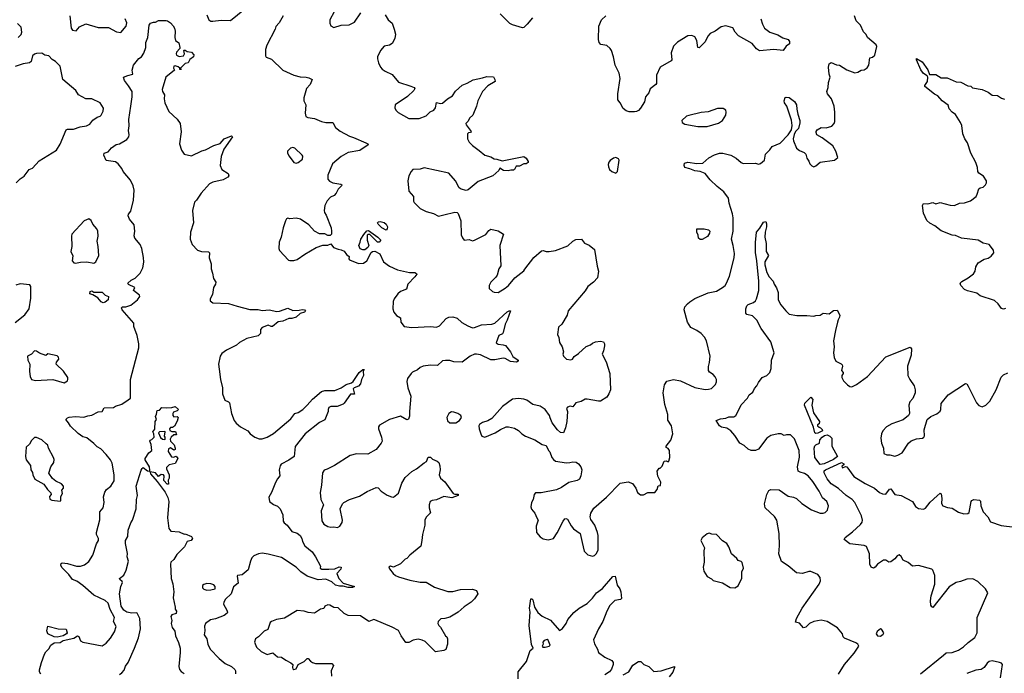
# Model space of a CAD drawing. Extents: x 1921360 to 2014538, y 768294 to 907744.
# Tile 344 of 412: x 1942740 to 1952342, y 891669 to 898047. Entities that reach past the tile are written whole.
import ezdxf

# ---------------------------------------------------------------- set-up
doc = ezdxf.new("R2010")
doc.units = 0

msp = doc.modelspace()

# ---------------------------------------------------------------- linework, layer by layer
at = {"layer": '0CON10XD'}
for points in [[(1944564.3, 898095), (1944586.2, 898045), (1944605, 898034.2), (1944625, 898032.5), (1944705, 898041.2), (1944795, 898038), (1944931.2, 898148.8)], [(1945808, 898125), (1945766.2, 898045), (1945763.6, 898013.6), (1945776.1, 897986.1), (1945805, 897971.2), (1945875, 897994.3), (1945952.6, 897997.4), (1946005, 898024.2), (1946065.9, 898114.1)], [(1942945, 891661.2), (1942932.9, 891685), (1942932.5, 891705), (1942952.5, 891775), (1942983.4, 891856.6), (1942995, 891880), (1943025, 891910), (1943043.8, 891945), (1943075, 891967.8), (1943135, 891970.3), (1943165, 891989.7), (1943267.1, 892012.9), (1943305, 892036), (1943318.2, 892028.2), (1943335, 891986), (1943355, 891974.4), (1943545, 891936.7), (1943585, 891963.3), (1943625, 892013.3), (1943664.5, 892075.5), (1943681.9, 892125), (1943655.6, 892175), (1943664, 892215), (1943622.8, 892292.8), (1943603.3, 892353.3), (1943575, 892378.6), (1943465, 892431.4), (1943357, 892527), (1943298.8, 892568.8), (1943254.5, 892584.5), (1943220.8, 892635), (1943151.7, 892701.7), (1943142.5, 892725), (1943145, 892742.5), (1943155, 892748.6), (1943205, 892741.8), (1943295, 892716.4), (1943335, 892715.5), (1943372.3, 892727.7), (1943415, 892760), (1943455, 892823.8), (1943487.9, 892932.1), (1943508.1, 892965), (1943507.5, 892985), (1943490, 893025), (1943488.6, 893045), (1943523.1, 893166.9), (1943521.9, 893245), (1943555.8, 893285), (1943563.5, 893335), (1943558.1, 893391.9), (1943572.2, 893437.8), (1943588.3, 893461.7), (1943629.2, 893495), (1943661.7, 893548.3), (1943661.9, 893605), (1943640.9, 893720.9), (1943625, 893751.2), (1943583.3, 893805), (1943531.2, 893861.2), (1943495, 893880), (1943465, 893911.2), (1943395, 893966.2), (1943355, 893976.2), (1943309.7, 894009.7), (1943235, 894080), (1943216.7, 894115), (1943190, 894145), (1943205, 894163.3), (1943221.7, 894168.3), (1943285, 894173.8), (1943365, 894168), (1943405, 894182.5), (1943445, 894188.6), (1943505, 894222), (1943545, 894223.3), (1943565, 894258.8), (1943655, 894264), (1943675, 894276.7), (1943735, 894296.7), (1943798.3, 894338.3), (1943820, 894355), (1943820.8, 894535), (1943901.4, 894845), (1943902.9, 894885), (1943885.6, 894965), (1943851.9, 895055), (1943853.8, 895085), (1943738.8, 895215), (1943733.3, 895235), (1943743.6, 895246.4), (1943775, 895244), (1943825, 895261.2), (1943887.7, 895312.3), (1943911.2, 895345), (1943909.5, 895359.5), (1943849.2, 895405), (1943863.3, 895435), (1943803, 895463), (1943796.2, 895475), (1943828.5, 895505), (1943865.3, 895524.7), (1943915, 895573.3), (1943942.8, 895625), (1943950.5, 895680.5), (1943946.3, 895726.3), (1943932, 895815), (1943915, 895852.9), (1943863.5, 895915), (1943857.4, 895937.4), (1943863.8, 895985), (1943858.2, 896045), (1943811.8, 896101.8), (1943798.8, 896135), (1943800.8, 896149.2), (1943825, 896177.5), (1943850.4, 896285), (1943856, 896384), (1943847.3, 896427.3), (1943821.4, 896481.4), (1943748.8, 896565), (1943736.7, 896595), (1943701.7, 896641.7), (1943675, 896660), (1943585, 896674.2), (1943561.8, 896725), (1943565, 896746), (1943602.2, 896757.8), (1943634.5, 896795.5), (1943681.9, 896828.1), (1943715, 896837.5), (1943785, 896878), (1943805.5, 896904.5), (1943809.4, 896925), (1943801.4, 896965), (1943808.2, 897011.8), (1943804.1, 897074.1), (1943824.7, 897205), (1943837.5, 897295), (1943835.7, 897345), (1943803, 897403), (1943761.4, 897455), (1943752.5, 897485), (1943795.9, 897504.1), (1943842.5, 897515), (1943837.1, 897555), (1943850.4, 897605), (1943902.7, 897667.3), (1943927.5, 897685), (1943950.3, 897719.7), (1943969.2, 897775), (1943970.8, 897825), (1943989.2, 897875), (1944001.5, 897995), (1944015, 898012.9), (1944043.8, 898023.8), (1944065, 898023.8), (1944095, 898038.4), (1944168.3, 898038.3), (1944182.5, 898035), (1944210, 898015), (1944235.9, 897985.9), (1944250, 897965), (1944256.1, 897936.1), (1944253.8, 897875), (1944260, 897845), (1944290.7, 897820.7), (1944302.5, 897775), (1944302.5, 897765), (1944269.7, 897730.3), (1944266, 897715), (1944270.9, 897700.9), (1944295, 897689.4), (1944336.7, 897693.3), (1944346.2, 897715), (1944340, 897745), (1944345, 897750), (1944355, 897750), (1944375, 897736.7), (1944415, 897730), (1944437.5, 897705), (1944433.8, 897685), (1944400.5, 897659.5), (1944383.3, 897626.7), (1944355, 897618.8), (1944310, 897575), (1944315, 897560), (1944301.7, 897561.7), (1944302.5, 897575), (1944285, 897588.8), (1944255, 897597.5), (1944243.8, 897595), (1944238.8, 897575), (1944250, 897555), (1944165, 897486.7), (1944130, 897365), (1944133.8, 897345), (1944151.9, 897315), (1944149.2, 897275), (1944156.2, 897235), (1944195, 897150), (1944276, 897075), (1944306.7, 897035), (1944314.2, 896954.2), (1944300, 896835), (1944318.8, 896775), (1944343.9, 896733.9), (1944415, 896720), (1944515, 896768.8), (1944553.9, 896776.1), (1944635, 896821.2), (1944695, 896840), (1944735.9, 896884.1), (1944805, 896914), (1944814, 896905), (1944730.6, 896785), (1944703.9, 896713.9), (1944694.1, 896624.1), (1944710, 896585), (1944772, 896545), (1944780, 896525), (1944769.1, 896510.9), (1944723.9, 896486.1), (1944625, 896462), (1944591.2, 896445), (1944508.8, 896355), (1944465, 896286.7), (1944444.5, 896265.5), (1944426.2, 896185), (1944433.8, 896065), (1944406.2, 895975), (1944402, 895905), (1944423.3, 895855), (1944475, 895800), (1944513.9, 895783.9), (1944582.5, 895782.5), (1944592.3, 895772.3), (1944588.8, 895725), (1944606.7, 895665), (1944606.2, 895615), (1944622, 895575), (1944631.2, 895521.2), (1944653.3, 895485), (1944648.8, 895465), (1944628.8, 895435), (1944620, 895365), (1944596.7, 895325), (1944597.5, 895305), (1944625, 895283.8), (1944775, 895276.7), (1944862.1, 895252.1), (1944985, 895218.9), (1945065, 895220.5), (1945105, 895209.2), (1945175, 895215.7), (1945245, 895200.8), (1945275, 895202.5), (1945355, 895233.8), (1945405, 895210.8), (1945465, 895212.9), (1945495, 895220.4), (1945519.2, 895215), (1945527.5, 895202.5), (1945517.6, 895192.4), (1945475, 895180), (1945436.6, 895143.4), (1945395, 895132.5), (1945365, 895132.7), (1945305, 895105.6), (1945262.5, 895097.5), (1945206.5, 895053.5), (1945192.5, 895052.5), (1945165, 895067.1), (1945105.3, 895044.7), (1945088.9, 895025), (1945088, 894985), (1945067.3, 894962.7), (1944955, 894935.8), (1944883, 894897), (1944855, 894871.2), (1944755.9, 894824.1), (1944710.3, 894789.7), (1944696, 894765), (1944678, 894685), (1944685.7, 894635.7), (1944697.1, 894535), (1944718.8, 894455), (1944716.7, 894395), (1944740, 894335), (1944775, 894318.8), (1944785, 894307.5), (1944804.3, 894204.3), (1944831.2, 894135), (1944850.3, 894110.3), (1944894.4, 894074.4), (1944966.7, 894035), (1944987.5, 894005), (1945033, 893973), (1945075, 893956), (1945105, 893956), (1945155, 893972.9), (1945215, 894008.1), (1945385, 894153.3), (1945425, 894204.4), (1945455, 894214.4), (1945500, 894245), (1945545, 894286.7), (1945594.3, 894345.7), (1945685, 894418.5), (1945715, 894430.6), (1945815, 894430), (1945875.5, 894454.5), (1945923.1, 894486.9), (1945975, 894504), (1945993.3, 894516.7), (1946051.4, 894605), (1946085, 894632.5), (1946100, 894635), (1946090, 894615), (1946094.3, 894575), (1946074.2, 894535), (1946064.3, 894495), (1946045, 894470), (1946002.5, 894455), (1945993.3, 894445), (1946006.7, 894393.3), (1945965, 894393.3), (1945905.8, 894305), (1945893.4, 894296.6), (1945835, 894273.6), (1945775, 894272), (1945755, 894263.3), (1945748, 894245), (1945749.2, 894225), (1945715, 894143.3), (1945663.2, 894116.8), (1945524, 894005), (1945426.1, 893883.9), (1945416.2, 893785), (1945365, 893748.6), (1945289.1, 893710.9), (1945280, 893695), (1945272, 893655), (1945278.8, 893595), (1945255, 893567.5), (1945235, 893530), (1945196.7, 893433.3), (1945170.5, 893389.5), (1945176.7, 893346.7), (1945215, 893316.2), (1945255, 893300), (1945281.2, 893275), (1945306.8, 893216.8), (1945310.9, 893155), (1945318.5, 893138.5), (1945348, 893115), (1945394.4, 893054.4), (1945445, 893036), (1945474.5, 893014.5), (1945491.4, 892985), (1945497, 892957), (1945522.5, 892915), (1945591.2, 892855), (1945626.2, 892805), (1945672.5, 892715), (1945670, 892695), (1945687, 892687), (1945755, 892685.7), (1945815, 892690), (1945855, 892706.9), (1945873.8, 892703.8), (1945872, 892685), (1945833.1, 892645), (1945852.2, 892595), (1945895, 892550), (1946006, 892515), (1945985, 892506.2), (1945945, 892506), (1945895, 892519.4), (1945860.4, 892520.4), (1945821.1, 892531.1), (1945785, 892560.9), (1945725, 892588.5), (1945652.4, 892582.4), (1945545, 892616.9), (1945481.3, 892661.3), (1945435, 892704), (1945295, 892798.8), (1945163.2, 892833.2), (1945105, 892841.2), (1945070, 892835), (1945023.9, 892816.1), (1945005, 892797.5), (1944990, 892765), (1944969.4, 892680.6), (1944908.3, 892631.7), (1944865.9, 892624.1), (1944861.9, 892618.1), (1944870.7, 892549.3), (1944825, 892512.5), (1944803.3, 892445), (1944746.1, 892393.9), (1944730, 892365), (1944727.5, 892345), (1944761.2, 892285), (1944765.8, 892265), (1944762, 892255), (1944735, 892232.5), (1944648.3, 892201.7)], [(1943230, 898085), (1943241.2, 897965), (1943255, 897943.8), (1943292.5, 897937.5), (1943325, 897976.2), (1943385, 898005.6), (1943505, 897971.1), (1943605, 897970), (1943685, 897927.5), (1943728, 897922), (1943780, 897985), (1943785.6, 898015), (1943767.8, 898055)], [(1945310, 898085), (1945272, 898015), (1945238.8, 897981.2), (1945231.2, 897955), (1945150.5, 897799.5), (1945136.7, 897755), (1945137.5, 897695), (1945145, 897682.5), (1945195, 897662.5), (1945305, 897556.2), (1945415, 897506.9), (1945475, 897489.2), (1945535, 897488), (1945560.5, 897480.5), (1945592.5, 897465), (1945572.5, 897415), (1945536.7, 897375), (1945512.5, 897285), (1945512.5, 897255), (1945530, 897215), (1945523.8, 897135), (1945532.3, 897102.3), (1945551.4, 897091.4), (1945614.1, 897084.1), (1945684.3, 897054.3), (1945726.1, 897043.9), (1945795, 897043.8), (1945821.2, 896995), (1945865, 896958.8), (1945955, 896909.2), (1945995, 896898.6), (1946116.9, 896846.9), (1946133.8, 896835), (1946137.5, 896825), (1946057.7, 896772.3), (1945945, 896751.2), (1945875, 896711.2), (1945789.5, 896640.5), (1945745, 896530), (1945745, 896490), (1945761.7, 896471.7), (1945795, 896453.8), (1945873.3, 896443.3), (1945882.5, 896435), (1945880, 896425), (1945846.7, 896395), (1945826.7, 896355), (1945807.5, 896332.5), (1945770, 896315), (1945739.3, 896280.7), (1945717.5, 896235), (1945710, 896185), (1945713.3, 896165), (1945729.5, 896139.5), (1945776.4, 896016.4), (1945782.5, 895985), (1945780, 895955), (1945767, 895943), (1945745, 895942.5), (1945715, 895956.7), (1945665, 895957.5), (1945615, 895983.3), (1945560, 896045), (1945479.5, 896099.5), (1945435, 896110), (1945375, 896102.5), (1945355, 896110), (1945342.5, 896105), (1945331.2, 896085), (1945308.8, 896015), (1945291.2, 895925), (1945270, 895875), (1945266.2, 895815), (1945273.8, 895795), (1945361.7, 895701.7), (1945375, 895696.2), (1945415, 895696.2), (1945445, 895706.2), (1945519.5, 895760.5), (1945630, 895825), (1945695, 895847.5), (1945745, 895847.5), (1945775, 895860), (1945800, 895825), (1945845, 895806.7), (1945875, 895802.5), (1945905, 895787.5), (1945926.7, 895755), (1945952.5, 895735), (1945950, 895715), (1945955, 895703.8), (1946045, 895666.7), (1946092.5, 895672.5), (1946126.1, 895693.9), (1946168, 895775), (1946180, 895785), (1946205, 895788.6), (1946253, 895763), (1946287.5, 895685), (1946345, 895643.3), (1946425, 895606.2), (1946541.7, 895581.7), (1946595, 895580), (1946610.7, 895570.7), (1946613.3, 895565), (1946595, 895538.8), (1946525, 895467.5), (1946512.5, 895417.5), (1946455, 895396.2), (1946428.3, 895371.7), (1946393.3, 895325), (1946383.6, 895296.4), (1946380, 895225), (1946390, 895195), (1946415, 895162.5), (1946455, 895137.5), (1946457.5, 895095), (1946490, 895055), (1946565, 895042.9), (1946745, 895054.2), (1946805, 895048), (1946835, 895060), (1946899.5, 895130.5), (1946925.9, 895144.1), (1946965, 895147.5), (1947006.7, 895135), (1947051.2, 895091.2), (1947109.3, 895059.3), (1947155, 895041.2), (1947176.9, 895043.1), (1947245, 895068.2), (1947345, 895077.5), (1947374.2, 895085.8), (1947495, 895195.6), (1947515, 895207.5), (1947525.8, 895205.8), (1947494.4, 895115), (1947474.3, 895075), (1947454, 894995), (1947446.9, 894983.1), (1947414, 894965), (1947386.7, 894895), (1947405, 894880), (1947455, 894875.7), (1947477, 894867), (1947525.4, 894805.4), (1947550.6, 894760.6), (1947602.5, 894725), (1947602.5, 894715), (1947583.6, 894706.4), (1947525, 894710.6), (1947475, 894740.8), (1947455, 894745.8), (1947373.2, 894726.8), (1947335, 894727.8), (1947235, 894776.5), (1947195, 894784.2), (1947175, 894783.8), (1947134.3, 894765.7), (1947055, 894706.7), (1946975, 894710), (1946935, 894721.2), (1946892, 894722)], [(1946304.2, 898094.2), (1946335, 898046.2), (1946373.2, 898013.2), (1946392.5, 897955), (1946406, 897905), (1946400, 897865), (1946371.2, 897815), (1946345, 897800), (1946295, 897788), (1946258.8, 897745), (1946230.8, 897685), (1946228, 897665), (1946238.8, 897625), (1946258.8, 897585), (1946275.8, 897565.8), (1946305, 897543.8), (1946371.7, 897511.7), (1946435, 897436.7), (1946555, 897400), (1946585.8, 897385.8), (1946592.5, 897375), (1946583.3, 897355), (1946521.7, 897298.3), (1946402.5, 897215), (1946397, 897187), (1946407.5, 897165), (1946432.7, 897142.7), (1946534.2, 897084.2), (1946635, 897082), (1946705, 897110), (1946742.2, 897147.8), (1946778.8, 897165), (1946794.4, 897185.6), (1946805, 897240), (1946845, 897228.1), (1946865, 897232), (1946911.2, 897275), (1946960, 897305), (1946991.5, 897348.5), (1947055, 897407.5), (1947105, 897427.1), (1947160.9, 897459.1), (1947255, 897478.6), (1947295, 897493.3), (1947359.3, 897489.3), (1947373.3, 897465), (1947376.7, 897445), (1947305, 897400.8), (1947254.6, 897345.4), (1947207.1, 897255), (1947194.2, 897205), (1947158, 897115), (1947126.2, 897085), (1947115, 897056.7), (1947090.8, 897035), (1947095, 897020), (1947142, 896955), (1947137.5, 896945), (1947116.2, 896943.8), (1947106.7, 896935), (1947108, 896885), (1947125, 896853.3), (1947155, 896818.8), (1947222.3, 896772.3), (1947275, 896726), (1947335, 896710), (1947368.3, 896688.3), (1947393.3, 896686.7), (1947445, 896670), (1947655, 896712.5), (1947680, 896695), (1947697.5, 896665), (1947700, 896655), (1947678.3, 896641.7)], [(1947740, 898065), (1947688, 898005), (1947657.9, 897972.1), (1947645, 897969.2), (1947545, 897995.7), (1947521.4, 898011.4), (1947425, 898104)], [(1948325, 892813.8), (1948345, 892820), (1948365, 892837.5), (1948381.2, 892875), (1948382, 893015), (1948376, 893045), (1948348, 893115), (1948310.8, 893170.8), (1948303.8, 893195), (1948308.3, 893231.7), (1948340.3, 893279.7), (1948462.1, 893387.9), (1948595, 893526.2), (1948675, 893536.7), (1948715, 893522.5), (1948750, 893475), (1948763.9, 893433.9), (1948795, 893410), (1948825, 893412.5), (1948867, 893433), (1948935, 893432.5), (1948957, 893463), (1948965, 893500), (1948988.3, 893501.7), (1948992.5, 893535), (1948963.6, 893593.6), (1948957, 893643), (1948975, 893670), (1948985, 893670), (1949005, 893690), (1949025, 893740), (1949045, 893742.5), (1949065, 893732.5), (1949071.7, 893738.3), (1949080, 893775), (1949077.5, 893845), (1949065, 893862.5), (1949045, 893872.5), (1949043.3, 893885), (1949090, 893945), (1949108.8, 894005), (1949095.8, 894085), (1949060.7, 894139.3), (1949061.2, 894195), (1949032.1, 894292.1), (1949015.8, 894405), (1949026.7, 894485), (1949051.2, 894518.8), (1949115, 894535.8), (1949185, 894522.9), (1949325, 894459.2), (1949425, 894440), (1949458.6, 894441.4), (1949485, 894450), (1949525, 894488.8), (1949535.7, 894515), (1949536.8, 894536.8), (1949523, 894563), (1949503.3, 894585), (1949468.3, 894608.3), (1949456.7, 894625), (1949456.4, 894663.6), (1949468.3, 894701.7), (1949473.8, 894765), (1949439.2, 894915), (1949418.9, 894948.9), (1949385, 894986), (1949345, 895015.8), (1949283.8, 895045), (1949251.4, 895095), (1949220.9, 895215), (1949225.5, 895245), (1949253.3, 895275), (1949274.7, 895295.3), (1949324.7, 895325.3), (1949455, 895380.6), (1949535, 895399.4), (1949595, 895432.5), (1949620, 895455), (1949634.3, 895475.7), (1949661.4, 895545), (1949706.9, 895725), (1949710.6, 895765), (1949698.5, 895845), (1949680.6, 895905), (1949698, 895985), (1949698.6, 896115), (1949692.7, 896152.7), (1949658.5, 896258.5), (1949651.5, 896305), (1949608.4, 896368.4), (1949540.7, 896420.7), (1949472.5, 896485), (1949426.2, 896545), (1949376.2, 896566.2), (1949325, 896573.1), (1949275, 896591.4), (1949227.5, 896605), (1949220, 896625), (1949223.8, 896646.2), (1949254.4, 896655.6), (1949345, 896645.6), (1949402.5, 896647.5), (1949461.5, 896698.5), (1949515, 896729.2), (1949565, 896745.8), (1949595.8, 896745.8), (1949675, 896726.7), (1949727.3, 896697.3), (1949775, 896653.8), (1949794.3, 896644.3), (1949915, 896646.7), (1949945, 896638.8), (1949965, 896643.3), (1950003.3, 896675), (1950012, 896735), (1950054.2, 896775.8), (1950078.8, 896811.2), (1950155, 896842), (1950235.5, 896924.5), (1950267.3, 896972.7), (1950274, 897015), (1950266.1, 897066.1), (1950221.2, 897205), (1950198.8, 897235), (1950193.8, 897255), (1950203.6, 897286.4), (1950215, 897292.5), (1950245, 897286.7), (1950295, 897250), (1950316.2, 897215), (1950317.5, 897175), (1950330, 897125), (1950348.8, 897065), (1950348.3, 897041.7), (1950333.8, 896985), (1950306.7, 896955), (1950294.2, 896925.8), (1950284.2, 896885), (1950286.2, 896865), (1950316.7, 896795), (1950345, 896772), (1950390.9, 896750.9), (1950405, 896736.7), (1950416.7, 896695), (1950436.1, 896666.1), (1950445, 896640), (1950465, 896620), (1950485, 896612.5), (1950505, 896620), (1950545, 896656.7), (1950685, 896677.5), (1950717, 896703), (1950700, 896765), (1950671.2, 896815), (1950566.7, 896895), (1950515, 896923.3), (1950506.7, 896945), (1950506.7, 896955), (1950518.3, 896971.7), (1950556.1, 896993.9), (1950605, 896991.2), (1950661.2, 897008.8), (1950683.3, 897035), (1950688, 897055), (1950690.8, 897145), (1950683.8, 897205), (1950655.7, 897275.7), (1950616.7, 897325), (1950611.2, 897345), (1950623.8, 897385), (1950627.1, 897435), (1950643.8, 897485), (1950634, 897515), (1950626, 897585), (1950634.3, 897615.7), (1950655, 897630), (1950705, 897607.5), (1950735, 897602), (1950805, 897558.8), (1950885, 897530), (1950915, 897536.7), (1950945, 897553.3), (1950975, 897557.5), (1951005, 897577.5), (1951021.2, 897605), (1951030, 897675), (1951055, 897682.5), (1951078.3, 897701.7), (1951098.8, 897785), (1951091.7, 897801.7), (1951008.8, 897875), (1950993.8, 897903.8), (1950969.3, 897929.3), (1950940, 897995), (1950897.5, 898035), (1950880, 898085)], [(1949969.2, 898055), (1949982.4, 898002.4), (1950004, 897965), (1950055, 897925.8), (1950135, 897900), (1950180.9, 897870.9), (1950235, 897853.3), (1950246.2, 897835), (1950248.8, 897811.2), (1950215, 897790), (1950185, 897747.5), (1950095, 897756.9), (1949955, 897744.2), (1949924.5, 897764.5), (1949884.5, 897814.5), (1949751.1, 897891.1), (1949718.8, 897925), (1949695, 897968), (1949627, 897987), (1949582.1, 897977.9), (1949523.8, 897935), (1949475, 897912), (1949452, 897885), (1949425, 897830), (1949365, 897773.8), (1949353.3, 897775), (1949344.2, 897844.2), (1949325, 897878.8), (1949295, 897892), (1949255, 897888.8), (1949155, 897829.2), (1949115, 897790), (1949094.2, 897725), (1949100, 897655), (1949092.5, 897645), (1948985.9, 897584.1), (1948948.8, 897505), (1948951.2, 897425), (1948945, 897413.8), (1948887.9, 897372.1), (1948875.7, 897334.3), (1948844, 897295), (1948834.3, 897245.7), (1948795.8, 897184.2), (1948775, 897162.5), (1948755, 897152.5), (1948735, 897146.7), (1948685, 897146.7), (1948655, 897156.7), (1948625, 897180), (1948596.7, 897235), (1948572.9, 897265), (1948573.5, 897325), (1948597.1, 897475), (1948586.6, 897526.6), (1948547.1, 897605), (1948532.5, 897685), (1948510.6, 897745), (1948497.4, 897767.4), (1948465.4, 897795.4), (1948408.8, 897805), (1948392, 897825), (1948383.2, 897853.2), (1948388.2, 897985), (1948412.5, 898045), (1948455, 898084.4)], [(1942726, 897875), (1942755, 897901.2), (1942761.2, 897925), (1942756, 897975), (1942720.3, 898010.3)], [(1942705, 896456), (1942745.5, 896494.5), (1942785, 896520), (1942832, 896585), (1942865, 896598.1), (1942930.8, 896669.2), (1943100, 896775), (1943135.9, 896834.1), (1943195, 896973.3), (1943205, 896980), (1943265, 896978), (1943328.8, 897001.2), (1943391.2, 897011.2), (1943423, 897027), (1943455, 897066.2), (1943495, 897096.7), (1943523.6, 897106.4), (1943533.9, 897116.1), (1943555.8, 897154.2), (1943556.2, 897185), (1943525, 897236.7), (1943443.8, 897273.8), (1943385.9, 897275.9), (1943314.3, 897314.3), (1943287.7, 897357.7), (1943162.5, 897465), (1943134, 897595), (1943090.3, 897640.3), (1943057.7, 897657.7), (1943024, 897694), (1942985, 897702), (1942955, 897720), (1942905, 897716.7), (1942885, 897710), (1942866.7, 897695), (1942850.7, 897639.3), (1942835, 897626.7), (1942775, 897616.7), (1942695, 897590)], [(1952355, 895228.8), (1952335, 895221.2), (1952315, 895230), (1952281.2, 895275), (1952245, 895306.2), (1952105, 895352.5), (1952075, 895380), (1951983, 895403), (1951955, 895416.2), (1951917.5, 895455), (1951912.5, 895475), (1951926.1, 895493.9), (1951990.7, 895529.3), (1952041.2, 895568.8), (1952056.2, 895595), (1952063.8, 895635), (1952087.5, 895675), (1952145, 895710), (1952185, 895720), (1952215, 895740), (1952238.8, 895771.2), (1952236.8, 895796.8), (1952195, 895853.8), (1952137, 895867), (1952087.5, 895895), (1951925, 895914.4), (1951865, 895941.2), (1951835, 895943.3), (1951725, 895986.2), (1951665, 896036), (1951615, 896062.5), (1951585, 896088.8), (1951555, 896158.8), (1951545.6, 896234.4), (1951555, 896253.8), (1951595, 896250.8), (1951645, 896263.8), (1951675, 896250), (1951715, 896264), (1951813, 896237), (1951856.1, 896233.9), (1951905, 896256.7), (1951955, 896260), (1952010.7, 896279.3), (1952066.4, 896323.6), (1952077.5, 896345), (1952095, 896397.5), (1952105, 896406.7), (1952137, 896413), (1952160, 896435), (1952167.5, 896455), (1952166.7, 896475), (1952139.5, 896519.5), (1952095, 896550), (1952084, 896565), (1952082, 896605), (1952064, 896655), (1952016.2, 896745), (1951983.3, 896845), (1951957.5, 896885), (1951937.5, 896935), (1951926.7, 897015), (1951913.8, 897045), (1951865, 897122.5), (1951834.1, 897144.1), (1951805, 897177.5), (1951793, 897213), (1951735.8, 897255), (1951694.5, 897304.5), (1951661.7, 897321.7), (1951566.7, 897395), (1951566.7, 897405), (1951594, 897445), (1951596.4, 897486.4), (1951588.8, 897498.8), (1951555, 897522.5), (1951527.6, 897557.6), (1951484, 897655), (1951485, 897670), (1951542, 897635), (1951597.4, 897557.4), (1951613.3, 897513.3), (1951675, 897513.8), (1951725, 897478.6), (1951785, 897480.8), (1951871.1, 897441.1), (1951918.3, 897438.3), (1951985, 897402.5), (1952015, 897397.5), (1952033, 897383), (1952125, 897366), (1952185, 897340), (1952222.3, 897312.3), (1952275, 897306.2), (1952315, 897280), (1952345, 897272)], [(1949354.1, 897004.1), (1949445, 897004.2), (1949555, 897038), (1949593.3, 897065), (1949626.2, 897115), (1949631.2, 897145), (1949625.8, 897165.8), (1949601.7, 897181.7), (1949545, 897179.4), (1949455, 897148.6), (1949385, 897141.4), (1949265, 897113.8), (1949244.2, 897105.8), (1949197.5, 897065), (1949200, 897045), (1949225, 897027.5), (1949354.1, 897004.1)], [(1945435, 896648.8), (1945455, 896653.3), (1945496.7, 896685), (1945501.2, 896715), (1945496.2, 896725), (1945425, 896793.8), (1945405, 896798.8), (1945382.5, 896795), (1945353.3, 896765), (1945353.3, 896745), (1945367.5, 896715), (1945413.3, 896655), (1945435, 896648.8)], [(1948555, 896550), (1948570, 896565), (1948587.5, 896675), (1948579.3, 896689.3), (1948555, 896702.5), (1948530, 896695), (1948497, 896673), (1948484.1, 896655.9), (1948478.8, 896635), (1948480.7, 896610.7), (1948492.5, 896585), (1948515, 896567.5), (1948555, 896550)], [(1947678.3, 896641.7), (1947655, 896640), (1947615, 896617.5), (1947583.3, 896616.7), (1947566.7, 896585), (1947555, 896578.8), (1947530.5, 896579.5), (1947505, 896572), (1947457, 896577), (1947423, 896597), (1947412.5, 896575), (1947355.5, 896524.5), (1947212.7, 896467.3), (1947115, 896387.5), (1947095, 896380), (1947045, 896393.8), (1947026.7, 896405), (1946988.8, 896475), (1946925, 896550), (1946685, 896600.6), (1946645, 896589.2), (1946575, 896584), (1946556.7, 896565), (1946534, 896525), (1946524, 896475), (1946533.8, 896375), (1946581.7, 896321.7), (1946581.2, 896275), (1946586.2, 896265), (1946645.7, 896205.7), (1946705, 896174.2), (1946775, 896155.8), (1946825, 896130.6), (1946876.7, 896143.3), (1946985, 896169.2), (1947005, 896166.2), (1947017.3, 896157.3), (1947043.2, 896083.2), (1947047, 895947), (1947057.9, 895917.9), (1947075.9, 895895.9), (1947125, 895901.2), (1947155, 895890), (1947175, 895896.7), (1947285, 895951.2), (1947315, 895991.2), (1947335, 896003.8), (1947405, 895986.7), (1947456.7, 895955), (1947424, 895845), (1947431.2, 895645), (1947413.8, 895615), (1947398, 895555), (1947385, 895534), (1947334, 895485), (1947320, 895455), (1947320, 895425), (1947350, 895395), (1947367.5, 895387.5), (1947405, 895385.8), (1947475, 895427.5), (1947508, 895455), (1947570.3, 895529.7), (1947655, 895596.2), (1947667.3, 895612.7), (1947755, 895726.2), (1947827.3, 895792.7), (1947845, 895795.7), (1947875, 895785.6), (1947905, 895785.6), (1947965, 895795.6), (1948085, 895840), (1948135, 895885.8), (1948165, 895902.5), (1948217.5, 895905), (1948248.3, 895868.3), (1948295, 895848), (1948346.2, 895805), (1948372.3, 895642.3), (1948386.2, 895595), (1948375, 895527.5), (1948336.2, 895485), (1948282, 895445), (1948255, 895401.2), (1948088.8, 895205), (1948078.8, 895165), (1948026.7, 895075), (1947993.9, 895046.1), (1947983.3, 894975), (1947997.5, 894945), (1948003.3, 894896.7), (1948031.2, 894855), (1948042.5, 894805), (1948037.5, 894785), (1948042.5, 894765), (1948074.1, 894734.1), (1948115, 894728.8), (1948132.5, 894735), (1948148, 894762), (1948190.5, 894789.5), (1948265, 894858.8), (1948307.5, 894875), (1948327.7, 894892.3), (1948355, 894904), (1948405, 894911.2), (1948435, 894902.5), (1948443.3, 894885), (1948443.8, 894865), (1948433.8, 894815), (1948420, 894785), (1948459.5, 894709.5), (1948494.2, 894595), (1948501.2, 894435), (1948486, 894395), (1948465.9, 894364.1), (1948405, 894326), (1948385, 894324.2), (1948275, 894346), (1948255, 894343.8), (1948215, 894323.3), (1948165, 894310), (1948135, 894270), (1948107, 894277), (1948082.5, 894265), (1948072.5, 894255), (1948083.3, 894225), (1948076.7, 894125), (1948063.3, 894065), (1948043.8, 894016.2), (1948015, 894020), (1947983.8, 894045), (1947934.3, 894114.3), (1947912.7, 894162.7), (1947906.2, 894185), (1947865, 894243.8), (1947815, 894276), (1947745, 894292.5), (1947685, 894335.8), (1947655, 894346), (1947605, 894351.4), (1947545, 894343.3), (1947448.3, 894271.7), (1947345, 894156), (1947305, 894134), (1947252.3, 894117.7), (1947223.6, 894096.4), (1947217.5, 894085), (1947220, 894055), (1947236.7, 894005), (1947247.5, 893985), (1947275, 893973.3), (1947377.5, 894015), (1947430.3, 894049.7), (1947483.6, 894073.6), (1947505.9, 894075.9), (1947565, 894061.2), (1947605, 894040), (1947637.7, 894007.7), (1947672.5, 893985), (1947765, 893946.7), (1947835, 893903.3), (1947875, 893892.5), (1947897.5, 893845), (1947910.7, 893830.7), (1947930, 893775), (1947944.3, 893754.3), (1947965, 893740), (1948071.7, 893721.7), (1948104.4, 893725.6), (1948135, 893731.9), (1948168.3, 893728.3), (1948188, 893715), (1948213.2, 893683.2), (1948222.9, 893655), (1948213.1, 893595), (1948198, 893565), (1948175, 893550), (1948095, 893530), (1948025, 893482), (1947975, 893460.8), (1947825, 893430.8), (1947769.3, 893430.7), (1947756.7, 893415), (1947746.7, 893365), (1947730, 893335), (1947723.3, 893295), (1947732, 893272), (1947765, 893232.5), (1947782.5, 893185), (1947797.5, 893165), (1947777.5, 893105), (1947780, 893045), (1947815, 893002.5), (1947845, 892983.3), (1947895, 892973.3), (1947946.1, 892983.9), (1947980.7, 893039.3), (1948038.8, 893155), (1948055, 893177.5), (1948065, 893180), (1948083, 893173), (1948117.7, 893107.7), (1948140.5, 893080.5), (1948206, 893035), (1948226.2, 892945), (1948245, 892860), (1948280, 892825), (1948325, 892813.8)], [(1943285, 895670), (1943335, 895682.5), (1943395, 895686), (1943465, 895672), (1943483.8, 895685), (1943512.5, 895745), (1943506.7, 895835), (1943495.8, 895885), (1943506, 895935), (1943502.5, 895985), (1943494.2, 896005), (1943453.6, 896053.6), (1943438.8, 896088.8), (1943415, 896103.8), (1943368, 896085), (1943250, 895955), (1943245.8, 895935), (1943249.2, 895835), (1943240, 895785), (1943257, 895743), (1943253.3, 895695), (1943267.5, 895675), (1943285, 895670)], [(1946315, 895992.5), (1946273.3, 896015), (1946235, 896052.5), (1946230, 896065), (1946240, 896075), (1946255, 896077.5), (1946295, 896067.5), (1946315, 896052.5), (1946325.6, 896025), (1946323.8, 896005), (1946315, 895992.5)], [(1950725, 891661.2), (1950785, 891756), (1950876.7, 891865), (1950922.5, 891935), (1950912.5, 891955), (1950895, 891966.7), (1950782.1, 892012.1), (1950771.2, 892025), (1950763.3, 892055), (1950715, 892113.3), (1950615, 892176), (1950555, 892188), (1950485, 892175.8), (1950443.3, 892155), (1950405, 892120), (1950385, 892113.3), (1950345, 892160), (1950305, 892170), (1950315.7, 892205), (1950371.4, 892305), (1950535, 892540), (1950548.3, 892571.7), (1950545.8, 892605), (1950525, 892633.3), (1950455, 892662.5), (1950435, 892662.5), (1950375, 892643.8), (1950315, 892651.2), (1950235, 892716.7), (1950169.5, 892759.5), (1950144, 892835), (1950149.2, 892915), (1950145.6, 893035), (1950122.4, 893162.4), (1950100.9, 893200.9), (1950010.8, 893285), (1950004.1, 893324.1), (1950025, 893414.2), (1950045, 893454.2), (1950065, 893464), (1950145, 893458.6), (1950235, 893398), (1950285, 893388), (1950314.2, 893374.2), (1950366.7, 893325), (1950462.5, 893265), (1950546.4, 893233.6), (1950575, 893232), (1950595, 893240), (1950617.3, 893262.7), (1950626, 893305), (1950610, 893345), (1950570.6, 893380.6), (1950535.4, 893445.4), (1950475, 893542.5), (1950428, 893595), (1950395, 893620.8), (1950350.8, 893630.8), (1950333, 893643), (1950324.4, 893685), (1950345, 893780), (1950341.9, 893845), (1950296.1, 893956.1), (1950256.2, 893996.2), (1950216.4, 893996.4), (1950195, 893990), (1950165, 894006.2), (1950136.4, 894006.4), (1950065, 893988.8), (1950026.2, 893965), (1949944.3, 893855.7), (1949915, 893842.5), (1949875, 893844.2), (1949845, 893856), (1949805, 893892), (1949762.5, 893915), (1949715, 893990), (1949675, 894036), (1949635, 894060), (1949585, 894070.6), (1949565.8, 894085), (1949533.6, 894136.4), (1949575, 894151.9), (1949625, 894157.8), (1949655, 894171.1), (1949705, 894172), (1949724.1, 894185.9), (1949747.5, 894227.5), (1949775, 894290), (1949837.1, 894352.9), (1949855, 894386.7), (1949888.8, 894411.2), (1949905, 894450), (1949930, 894475), (1949945, 894507.5), (1949981.2, 894555), (1950025, 894576.2), (1950053.8, 894605), (1950067.5, 894645), (1950072, 894725), (1950098.6, 894795), (1950065, 894903.8), (1949971.9, 895035), (1949929.2, 895115), (1949885, 895157.5), (1949830, 895170), (1949821.1, 895185), (1949820.9, 895225), (1949831.5, 895255), (1949845, 895268.1), (1949895, 895287.1), (1949915.7, 895305), (1949926.3, 895323.7), (1949947.5, 895405), (1949947.1, 895495), (1949929.1, 895695), (1949915.8, 895774.2), (1949914.4, 895874.4), (1949925, 895973.3), (1949957.9, 896012.1), (1949995, 896072.5), (1950015, 896077.5), (1950023.8, 896055), (1950023.1, 896025), (1950010.6, 895975), (1950006.9, 895925), (1950019.4, 895865), (1950020, 895785), (1950043.8, 895745), (1950005.5, 895685), (1950007.1, 895655), (1950025, 895582), (1950048.3, 895538.3), (1950088.8, 895495), (1950096.2, 895465), (1950119.5, 895429.5), (1950136.2, 895385), (1950136.7, 895315), (1950164.2, 895264.2), (1950211.2, 895205), (1950244.5, 895174.5), (1950319.5, 895159.5), (1950415, 895160.8), (1950483, 895153), (1950505, 895162.5), (1950546.4, 895163.6), (1950575, 895182.5), (1950635, 895176.7), (1950675, 895210), (1950711.7, 895211.7), (1950736.4, 895163.6), (1950736.2, 895145), (1950720.5, 895119.5), (1950716, 895095), (1950694.3, 895015), (1950677.7, 894912.3), (1950682, 894855), (1950676.2, 894795), (1950682.3, 894752.3), (1950697.5, 894715), (1950750.7, 894690.7), (1950760.7, 894680.7), (1950763.3, 894665), (1950753.3, 894625), (1950770, 894605), (1950770, 894595), (1950757.5, 894575), (1950758.8, 894555), (1950774.2, 894524.2), (1950811.2, 894485), (1950835, 894468.8), (1950855, 894466), (1950902.1, 894487.9), (1951009.4, 894565), (1951185, 894757.1), (1951425, 894852.5), (1951436.7, 894835), (1951433.3, 894775), (1951398, 894665), (1951400.8, 894575), (1951420, 894535), (1951464.2, 894475), (1951473.9, 894436.1), (1951473.3, 894405), (1951448.3, 894351.7), (1951421.7, 894318.3), (1951410, 894285), (1951416.2, 894205), (1951406.7, 894185), (1951355.9, 894144.1), (1951245, 894103.8), (1951193.9, 894076.1), (1951156.7, 894035), (1951144.2, 894005.8), (1951138, 893965), (1951143.3, 893915), (1951162.5, 893865), (1951167.5, 893815), (1951195, 893800), (1951225, 893801.2), (1951275, 893787.5), (1951305, 893796.7), (1951345, 893820.8), (1951408.8, 893915), (1951435, 893936.7), (1951485, 893957.5), (1951545, 893963.3), (1951557.7, 893972.3), (1951563.9, 893986.1), (1951560.8, 894045), (1951590.8, 894145), (1951624.7, 894175.3), (1951685, 894200.8), (1951715, 894226.2), (1951724.2, 894245), (1951726.4, 894303.6), (1951793.4, 894386.6), (1951965, 894496.2), (1951975, 894493.3), (1951989.3, 894470.7)], [(1946085, 895800.6), (1946062.1, 895812.1), (1946046, 895845), (1946061.2, 895875), (1946066, 895905), (1946095, 895952.5), (1946125, 895987.5), (1946141.7, 895991.7), (1946232.5, 895925), (1946261.2, 895895), (1946246.2, 895875), (1946230, 895875), (1946155, 895950), (1946135, 895950), (1946130, 895945), (1946127.5, 895895), (1946146.2, 895845), (1946136, 895825), (1946105, 895802.2), (1946085, 895800.6)], [(1949395, 895902), (1949375, 895904), (1949360, 895915), (1949356.7, 895945), (1949342.5, 895975), (1949343, 896007), (1949415, 896006.2), (1949457.3, 895997.3), (1949470.8, 895985), (1949467.8, 895965), (1949448.6, 895931.4), (1949395, 895902)], [(1942695, 895093.3), (1942791.7, 895168.3), (1942833.3, 895225), (1942849.5, 895330.5), (1942847.5, 895445), (1942838.8, 895458.8), (1942745, 895470), (1942702.9, 895457.1)], [(1943555, 895283.8), (1943535, 895293.3), (1943501.7, 895331.7), (1943455, 895362.5), (1943425, 895373.3), (1943427.5, 895395), (1943445, 895400), (1943465, 895390), (1943545, 895389.2), (1943575, 895360), (1943606.1, 895346.1), (1943603.8, 895315), (1943575, 895291.2), (1943555, 895283.8)], [(1943175, 894503.8), (1943206, 894524), (1943211.2, 894535), (1943209.2, 894555), (1943167.3, 894617.3), (1943097.5, 894685), (1943100, 894705), (1943122.5, 894735), (1943117.5, 894755), (1943105, 894767.5), (1943015, 894787.5), (1942995, 894770), (1942935, 894793.3), (1942905, 894813.3), (1942885, 894817.5), (1942855, 894783.8), (1942816.7, 894765), (1942820, 894725), (1942838, 894685), (1942836, 894615), (1942842.9, 894565), (1942855.7, 894535.7), (1942895, 894525.8), (1943065, 894537.1), (1943175, 894503.8)], [(1946892, 894722), (1946865, 894718.8), (1946815, 894671.4), (1946745, 894675.7), (1946675, 894668), (1946645.9, 894654.1), (1946619.7, 894630.3), (1946571.3, 894608.7), (1946558, 894595), (1946521.4, 894545), (1946515.8, 894515.8), (1946523.8, 894455), (1946556, 894375), (1946540, 894225), (1946540.7, 894179.3), (1946531.7, 894148.3), (1946515, 894142.5), (1946455, 894177.5), (1946345, 894145.8), (1946250.3, 894089.7), (1946238.8, 894075), (1946238, 894055), (1946270, 893975), (1946273.8, 893935), (1946265.8, 893914.2), (1946216.2, 893855), (1946135, 893807.8), (1946025, 893810), (1945964.5, 893795.5), (1945811.2, 893698.8), (1945737.7, 893662.3), (1945709.5, 893650.5), (1945693.2, 893626.8), (1945683.7, 893506.3), (1945670.8, 893435), (1945676.2, 893365), (1945703.8, 893315), (1945680.8, 893255), (1945687, 893157), (1945706, 893125), (1945745, 893102.5), (1945775, 893094.2), (1945805, 893098), (1945838.8, 893091.2), (1945862.5, 893105), (1945885, 893140), (1945887.5, 893165), (1945865.8, 893275), (1945887.7, 893322.3), (1945902.7, 893337.3), (1945955, 893366), (1946055, 893398), (1946127.5, 893445), (1946215, 893483.8), (1946235, 893480), (1946265.9, 893445.9), (1946325, 893408.8), (1946365, 893390), (1946385, 893388.8), (1946435, 893428.8), (1946467.5, 893525), (1946498.7, 893581.3), (1946565, 893637.5), (1946611.2, 893665), (1946685, 893723.8), (1946707.5, 893735), (1946725, 893780), (1946745, 893777.5), (1946765, 893757.5), (1946810.7, 893740.7), (1946827.5, 893725), (1946836.7, 893695), (1946840, 893655), (1946832.5, 893605), (1946842.5, 893575), (1946887.3, 893537.3), (1946967.5, 893425), (1946985, 893416.7), (1947015, 893416.7), (1947017.5, 893405), (1946955, 893381.2), (1946875, 893393.8), (1946805, 893361.2), (1946763.6, 893356.4), (1946742.5, 893345), (1946733.3, 893315), (1946732.5, 893285), (1946746.7, 893235), (1946705, 893192.5), (1946690, 893165), (1946690, 893115), (1946667, 893023), (1946663.3, 892965), (1946650.7, 892909.3), (1946545, 892823.3), (1946515, 892790), (1946498.3, 892781.7), (1946452.3, 892737.7), (1946385, 892706.7), (1946355, 892716.2), (1946341.2, 892705), (1946345, 892690), (1946382, 892645), (1946406.2, 892625), (1946435, 892611.9), (1946545, 892578.2), (1946645, 892559.4), (1946705, 892558.8), (1946785, 892508.8), (1946915, 892469.2), (1946965, 892469.2), (1947038.3, 892488.3), (1947155, 892490), (1947195, 892477.5), (1947206.4, 892446.4), (1947175, 892396.7), (1947142, 892365), (1947073.2, 892316.8), (1947015, 892266), (1946935, 892218.8), (1946885, 892203.3), (1946848.3, 892201.7), (1946820, 892175), (1946817.5, 892155), (1946827.5, 892135), (1946845, 892120), (1946892.5, 892035), (1946906.1, 892026.1), (1946912.5, 892005), (1946913.3, 891955), (1946895, 891903.3), (1946875, 891893.3), (1946795, 891877.5), (1946695, 891980), (1946664.1, 891994.1), (1946625, 892002), (1946578.6, 891991.4), (1946535, 891971.2), (1946505, 891970), (1946460, 892035), (1946435.7, 892085.7), (1946371.3, 892121.3), (1946205, 892191.2), (1946195, 892193.3), (1946145, 892176.7), (1946065, 892228.8), (1945944.2, 892234.2), (1945905, 892253.3), (1945845, 892307.5), (1945805, 892313.3), (1945765, 892333.3), (1945745, 892336.2), (1945717.5, 892325), (1945705, 892302.5), (1945675, 892296.7), (1945615, 892256.7), (1945555, 892263.3), (1945513, 892277), (1945445, 892282.5), (1945323.9, 892206.1), (1945245, 892195.8), (1945194.4, 892175.6), (1945184.3, 892165), (1945161.7, 892098.3), (1945125, 892080.8), (1945070, 892025), (1945041.2, 892005), (1945029.2, 891975), (1945050, 891925), (1945095, 891881.2), (1945155, 891853.8), (1945208.3, 891868.3), (1945255, 891830), (1945295, 891827.5), (1945335, 891796.2), (1945385, 891773.3), (1945403.3, 891755), (1945401.2, 891725), (1945404.2, 891714.2), (1945415, 891706.7), (1945435, 891712.5), (1945456.1, 891753.9), (1945515.8, 891784.2), (1945545, 891812.5), (1945555, 891812.5), (1945575, 891786.7), (1945594.3, 891774.3), (1945625, 891764), (1945785, 891766.7), (1945800, 891745), (1945776.7, 891695), (1945780.7, 891640.7)], [(1951989.3, 894470.7), (1952069.1, 894309.1), (1952095, 894281.2), (1952125, 894271.2), (1952163.3, 894285), (1952200, 894325), (1952261.4, 894435), (1952312.3, 894557.7), (1952335, 894583.3), (1952375, 894601.2)], [(1950505, 894010), (1950495, 894016.7), (1950480.8, 894070.8), (1950393.6, 894286.4), (1950397.5, 894305), (1950455, 894362.5), (1950475, 894340), (1950464.2, 894285), (1950482.6, 894212.6), (1950539.2, 894125), (1950536.2, 894103.8), (1950520, 894095), (1950520, 894085), (1950535, 894070), (1950550, 894065), (1950565, 894050), (1950570, 894035), (1950525, 894013.3), (1950505, 894010)], [(1943715, 891656.7), (1943737.3, 891672.7), (1943758.3, 891701.7), (1943770.7, 891739.3), (1943798, 891775), (1943860.6, 891915), (1943897.8, 892015), (1943920, 892105), (1943910.9, 892205), (1943885.3, 892255.3), (1943875, 892260.9), (1943835, 892257.7), (1943785, 892266.2), (1943755, 892285.5), (1943731.3, 892325), (1943712.9, 892445), (1943725.6, 892515), (1943742.9, 892555), (1943740.8, 892565), (1943716.2, 892585), (1943713.8, 892595), (1943755, 892627.5), (1943780, 892675), (1943800, 892765), (1943790, 892805), (1943792.3, 892837.7), (1943772, 892935), (1943772, 892965), (1943794, 893005), (1943799.2, 893065), (1943825, 893138.8), (1943840.6, 893165), (1943875.7, 893274.3), (1943878.8, 893365), (1943888.8, 893405), (1943876, 893495), (1943925, 893652.5), (1943935, 893668.8), (1943945, 893676.2), (1943985.9, 893644.1), (1944007, 893643), (1944009.7, 893650.3), (1944007.3, 893685), (1943965, 893751.2), (1943962.5, 893765), (1943998.8, 893821.2), (1944030, 893845), (1944022.7, 893902.7), (1944010, 893935), (1944012.5, 893945), (1944029.3, 893950.7), (1944051.2, 893975), (1944050, 894005), (1944040, 894025), (1944057.7, 894052.3), (1944062.5, 894125), (1944073.3, 894145), (1944064.2, 894175), (1944072.9, 894197.1), (1944080, 894235), (1944105, 894237.5), (1944127, 894263), (1944175, 894258.8), (1944225, 894263.3), (1944255, 894273.3), (1944287.5, 894245), (1944275, 894230), (1944241.7, 894218.3), (1944233.3, 894205), (1944233.3, 894185), (1944242, 894172), (1944275, 894176.7), (1944286, 894166), (1944275, 894130), (1944248.8, 894081.2), (1944231.7, 894068.3), (1944212.5, 894067.5), (1944200, 894055), (1944205, 894040), (1944225, 894027.5), (1944259.3, 894029.3), (1944270, 893995), (1944245, 893997.5), (1944217.5, 893975), (1944207.5, 893955), (1944210, 893935), (1944247.7, 893897.7), (1944257.7, 893867.7), (1944255.9, 893854.1), (1944245, 893846.7), (1944210.7, 893869.3), (1944191.2, 893858.8), (1944187.5, 893835), (1944221.7, 893781.7), (1944240.7, 893779.3), (1944265, 893787.5), (1944282.5, 893765), (1944255, 893717.5), (1944197.5, 893702.5), (1944173, 893677), (1944172.5, 893665), (1944197.5, 893605), (1944197.5, 893575), (1944187.5, 893555), (1944190, 893515), (1944180, 893515), (1944145, 893550), (1944150, 893595), (1944142.5, 893605), (1944120.8, 893609.2), (1944095, 893590), (1944066, 893626), (1944013, 893637), (1944011.7, 893628.3), (1944015.8, 893615), (1944081.2, 893541.2), (1944158.2, 893438.2), (1944185.6, 893385), (1944195.5, 893345), (1944180.6, 893185), (1944195, 893082.5), (1944215, 893057.5), (1944295, 893048.6), (1944345, 893027.5), (1944355, 893030), (1944414.4, 893004.4), (1944426, 892986), (1944414, 892966), (1944374.1, 892955.9), (1944347.3, 892902.7), (1944272.2, 892827.8), (1944245, 892780), (1944215.6, 892754.4), (1944210, 892735), (1944217.8, 892595), (1944232.4, 892542.4), (1944241.9, 892465), (1944237.5, 892405), (1944258, 892315), (1944256.7, 892295), (1944268.8, 892275), (1944265, 892253.8), (1944225, 892238.9), (1944213.5, 892225), (1944222.5, 892185), (1944216.1, 892156.1), (1944228.6, 892115), (1944252.1, 892082.1), (1944260.8, 892035), (1944290.4, 891970.4), (1944305.9, 891915), (1944306.4, 891873.6), (1944293.8, 891735), (1944298.1, 891708.1), (1944316.3, 891686.3), (1944345, 891667.1)], [(1946935, 894113.8), (1946995, 894114), (1947030, 894135), (1947047.5, 894165), (1947042.5, 894185), (1947012.5, 894205), (1946975, 894218.8), (1946950.7, 894219.3), (1946923.9, 894206.1), (1946906.7, 894165), (1946911.7, 894131.7), (1946935, 894113.8)], [(1944155, 893952.5), (1944160, 893955), (1944160, 893975), (1944152.5, 893985), (1944160, 894025), (1944155, 894030), (1944103.9, 894026.1), (1944093.8, 894015), (1944115, 893970), (1944133, 893953), (1944155, 893952.5)], [(1950545, 893708.1), (1950495, 893774.2), (1950487.8, 893865), (1950495, 893890), (1950505, 893900), (1950540, 893915), (1950543, 893947), (1950567, 893973), (1950589.3, 893990.7), (1950613.8, 893996.2), (1950642, 893985), (1950660.8, 893965), (1950660.8, 893885), (1950715.8, 893785), (1950675.7, 893755), (1950585, 893713.9), (1950545, 893708.1)], [(1943135, 893350), (1943140, 893355), (1943140, 893395), (1943156.7, 893425), (1943152.5, 893455), (1943166.7, 893475), (1943167.5, 893495), (1943148.3, 893518.3), (1943093.9, 893543.9), (1943060.7, 893570.7), (1943023.9, 893623.9), (1943043.3, 893685), (1943072.5, 893725), (1943076.7, 893755), (1943071.2, 893775), (1943021.2, 893865), (1943013.3, 893895), (1942999.7, 893909.7), (1942955, 893946.2), (1942905, 893969.2), (1942885, 893972), (1942855, 893940), (1942835, 893903.8), (1942803.3, 893875), (1942797.5, 893785), (1942804.1, 893754.1), (1942845.9, 893695.9), (1942847.5, 893655), (1942865, 893630), (1942868, 893605), (1942887.5, 893565), (1942976.4, 893516.4), (1943011.7, 893461.7), (1943045, 893430), (1943047, 893413), (1943032.5, 893395), (1943035, 893370), (1943055, 893360), (1943135, 893350)], [(1951525, 891663.3), (1951748.8, 891845), (1951775, 891868.8), (1951835, 891872.9), (1951895, 891895.6), (1951945, 891928.1), (1951989.8, 891970.2), (1952055, 892018), (1952075.8, 892065), (1952077.1, 892215), (1952180, 892455), (1952157.5, 892495), (1952085, 892566.7), (1952035, 892590), (1951975, 892588.6), (1951915, 892564), (1951872.5, 892555), (1951805, 892512.5), (1951645, 892312.5), (1951635, 892317.5), (1951625.9, 892335.9), (1951622.7, 892377.3), (1951630, 892425), (1951665, 892540), (1951663, 892623), (1951644.4, 892674.4), (1951634, 892685), (1951505, 892723.1), (1951445, 892713.4), (1951405, 892750.7), (1951355, 892774.6), (1951335, 892810), (1951315, 892824.4), (1951296, 892815), (1951274, 892785), (1951235, 892758), (1951215, 892754), (1951185, 892773.8), (1951165, 892774), (1951104.4, 892735.6), (1951082.5, 892705), (1951065, 892696.7), (1951044.1, 892704.1), (1951032, 892735), (1951025.8, 892835), (1950997.7, 892907.7), (1950975, 892916.7), (1950835, 892933.8), (1950781.4, 892975), (1950788.8, 892995), (1950861.3, 893048.7), (1950938, 893122), (1950955, 893143.3), (1950958.1, 893165), (1950950.9, 893205), (1950884, 893335), (1950858.5, 893365), (1950799.3, 893405), (1950723.5, 893473.5), (1950655, 893518.8), (1950615, 893566.5), (1950584.7, 893625), (1950586.4, 893645), (1950597.8, 893655), (1950755, 893725.6), (1950776.2, 893713.8), (1950776.2, 893703.8), (1950758.8, 893691.2), (1950763.8, 893675), (1950793.6, 893686.4), (1950805, 893682.9), (1950875, 893591.2), (1950985, 893522), (1951075.5, 893475.5), (1951125, 893432.5), (1951155, 893420), (1951185, 893418), (1951222.5, 893465), (1951235, 893469.2), (1951275, 893414), (1951335, 893403.3), (1951445, 893346.7), (1951477, 893297), (1951505, 893276.7), (1951555, 893270), (1951575, 893280), (1951620.2, 893339.8), (1951688.3, 893401.7), (1951715, 893426.7), (1951725, 893420), (1951731.4, 893375), (1951728.8, 893325), (1951742.7, 893302.7), (1951787, 893287), (1951835, 893280), (1951895, 893243.3), (1951947, 893227), (1951985, 893228.8), (1952000.5, 893239.5), (1952020, 893345), (1952026.7, 893355), (1952045, 893364), (1952098.6, 893358.6), (1952108.1, 893348.1), (1952114.4, 893305), (1952136.6, 893246.6), (1952182.5, 893195), (1952206, 893146), (1952311.7, 893111.7), (1952445, 893096.2)], [(1949715, 892503.3), (1949746.1, 892523.9), (1949781.2, 892598.8), (1949781.7, 892658.3), (1949797.5, 892695), (1949785, 892750), (1949775, 892760), (1949745, 892770), (1949735, 892790), (1949682.5, 892835), (1949656.2, 892905), (1949636.1, 892936.1), (1949595, 892962.5), (1949535, 893022.5), (1949488.3, 893028.3), (1949465, 893037.5), (1949445, 893030), (1949397, 892993), (1949383.8, 892965), (1949417, 892893), (1949412.5, 892865), (1949416.2, 892755), (1949406.7, 892705), (1949413.3, 892665), (1949444.1, 892614.1), (1949485, 892592.5), (1949503.9, 892573.9), (1949595, 892553.3), (1949668.3, 892508.3), (1949715, 892503.3)], [(1947600, 891615), (1947600.5, 891685), (1947682.5, 891785), (1947719.3, 891890.7), (1947746.7, 891915), (1947732, 891952), (1947708.6, 892135), (1947717.1, 892265), (1947711.9, 892305), (1947725, 892396.7), (1947735, 892396.7), (1947743.3, 892385), (1947760.6, 892315), (1947793, 892263), (1947835, 892226), (1947917.9, 892187.9), (1948005, 892087.5), (1948035, 892106.7), (1948069.2, 892155), (1948086.4, 892193.6), (1948145, 892264.2), (1948195, 892305.8), (1948275, 892351.2), (1948325, 892401.2), (1948364.3, 892455.7), (1948422.7, 892497.3), (1948525, 892613.3), (1948546.2, 892616.2), (1948568.3, 892528.3), (1948591.2, 892495), (1948603.6, 892463.6), (1948610, 892400), (1948598.8, 892391.2), (1948545, 892378.8), (1948495, 892331.2), (1948465, 892276.7), (1948427.5, 892175), (1948384.2, 892105), (1948336.2, 891995), (1948346.1, 891956.1), (1948376.2, 891905), (1948385, 891873.3), (1948446.4, 891826.4), (1948516.1, 891796.1), (1948526.7, 891775), (1948526.2, 891755), (1948510.7, 891709.3), (1948492.5, 891685), (1948447.5, 891655)], [(1944565, 892482), (1944605, 892483.8), (1944647.5, 892495), (1944647, 892517), (1944635, 892532.5), (1944605, 892543.3), (1944565, 892546), (1944535, 892536.7), (1944523.8, 892525), (1944523.3, 892505), (1944535, 892491.2), (1944565, 892482)], [(1944648.3, 892201.7), (1944599.5, 892190.5), (1944553.8, 892155), (1944541.7, 892128.3), (1944546, 892085), (1944538.8, 892045), (1944565.9, 892005.9), (1944573.8, 891955), (1944596.7, 891905), (1944685, 891813.3), (1944744.2, 891764.2), (1944805.5, 891735.5), (1944837.6, 891707.6), (1944844.4, 891694.4), (1944844.5, 891665)], [(1943105, 892023.5), (1943075, 892024.5), (1943014.3, 892055), (1943004.4, 892085.6), (1943015, 892130), (1943115, 892102.5), (1943195, 892100), (1943203.3, 892065), (1943196.7, 892055), (1943165, 892034.6), (1943105, 892023.5)], [(1951135, 892032.5), (1951159.3, 892050.7), (1951167.5, 892065), (1951145, 892100), (1951135, 892102.5), (1951103.6, 892076.4), (1951093.3, 892055), (1951103.9, 892033.9), (1951135, 892032.5)], [(1947865, 891924.7), (1947903.3, 891935), (1947913.3, 891945), (1947893.6, 891993.6), (1947885, 892000), (1947855, 891990), (1947843.3, 891975), (1947846, 891955), (1947836.7, 891935), (1947842.5, 891925), (1947865, 891924.7)], [(1948625, 891653.8), (1948680, 891685), (1948720.3, 891749.7), (1948776.2, 891786.2), (1948795.9, 891785.9), (1948826.4, 891756.4), (1948875, 891736.2), (1948925, 891688.8), (1948995, 891694.2), (1949125, 891736.2), (1949126.7, 891725), (1949108.3, 891681.7), (1949073.8, 891635)], [(1952304.2, 891625), (1952323.8, 891755), (1952315, 891770), (1952296.4, 891776.4), (1952225, 891792), (1952195, 891785.8), (1952175, 891768.8), (1952144.4, 891725.6), (1952115, 891705.8), (1952065, 891700), (1951975, 891668.8)]]:
    msp.add_lwpolyline(points, dxfattribs=at)

doc.saveas('drawing.dxf')
